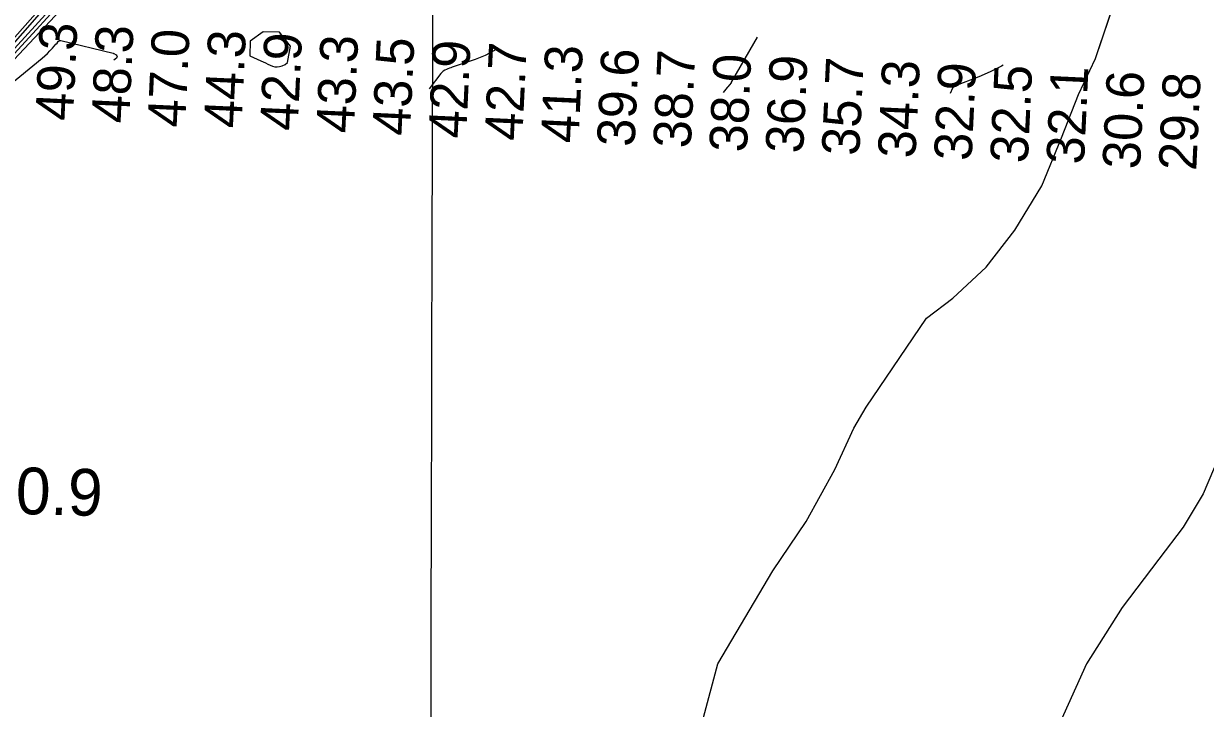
# Model space of a CAD drawing. Extents: x 3161665 to 3199565, y 885729 to 911164.
# Drawn here: x 3180851 to 3182953, y 899568 to 900785 of the extents above; entities that cross this region are included whole.
import ezdxf

# ---------------------------------------------------------------- set-up
doc = ezdxf.new("R2010")
doc.units = 0
for name, color, linetype in [('V-GRID-MAJR', 7, 'Continuous'), ('V-RIVR-RANG', 7, 'Continuous'), ('V-RIVR-RANG-IDEN', 7, 'Continuous'), ('V-SITE-VEGE', 7, 'Continuous'), ('V-TOPO-DPTH', 7, 'Continuous'), ('V-TOPO-MAJR', 7, 'Continuous'), ('V-TOPO-MINR', 7, 'Continuous'), ('V-TOPO-SHOR', 7, 'Continuous')]:
    doc.layers.add(name, color=color, linetype=linetype)

msp = doc.modelspace()

# ---------------------------------------------------------------- linework, layer by layer
at = {"layer": 'V-GRID-MAJR'}
msp.add_spline([(3181553.2, 891152.2), (3181570, 897211.5), (3181586.7, 903274.3), (3181603.5, 909337.1), (3181603.5, 909340.5)], degree=3, dxfattribs=at)
at = {"layer": 'V-SITE-VEGE'}
for p, q in [((3182758, 900722.8), (3182804.2, 900860.9)), ((3182727.4, 900659.1), (3182758, 900722.8)), ((3182697.1, 900581.9), (3182727.4, 900659.1)), ((3182662.1, 900496.8), (3182697.1, 900581.9)), ((3182614.4, 900418), (3182662.1, 900496.8)), ((3182563.1, 900351.9), (3182614.4, 900418)), ((3182504.2, 900297), (3182563.1, 900351.9)), ((3182457.2, 900261.6), (3182504.2, 900297)), ((3182349.6, 900103), (3182457.2, 900261.6)), ((3182327.7, 900065.6), (3182349.6, 900103)), ((3182293.9, 899992.4), (3182327.7, 900065.6)), ((3182988.1, 900039.6), (3182949.1, 899948.8)), ((3182243.4, 899900.1), (3182293.9, 899992.4)), ((3182949.1, 899948.8), (3182913.7, 899889.5)), ((3182183.7, 899812.1), (3182243.4, 899900.1)), ((3182913.7, 899889.5), (3182870.3, 899833)), ((3182870.3, 899833), (3182805.4, 899746.7)), ((3182085.8, 899647), (3182183.7, 899812.1)), ((3182805.4, 899746.7), (3182741.7, 899646.7)), ((3182060.4, 899551.5), (3182085.8, 899647)), ((3182741.7, 899646.7), (3182690, 899532.5))]:
    msp.add_line(p, q, dxfattribs=at)
at = {"layer": 'V-TOPO-DPTH'}
msp.add_lwpolyline([(3181327, 901316.7), (3180807.8, 900730.2), (3180804, 900727.3), (3180802, 900726), (3180799.9, 900724.7), (3179919.4, 900007.7), (3179916.4, 899998.9), (3179912.6, 899990.4), (3179908.1, 899982.1), (3179403, 899170.1)], dxfattribs=at)
at = {"layer": 'V-TOPO-MAJR'}
for points in [[(3180828.6, 900724.9), (3181377, 901323.9), (3181388.4, 901340.1), (3181655.2, 901830.7), (3181662.7, 901844.3), (3181670.1, 901858), (3181677.6, 901871.7), (3181963.4, 902149), (3182189.6, 902466.5), (3182546.8, 903081.6), (3183194.7, 904069.7), (3183323.4, 904283.9)], [(3182156.2, 900760.9), (3182149.7, 900749.5), (3182110, 900680.7), (3182109.5, 900679.9), (3182106.6, 900676), (3182103.7, 900672.4), (3182102.8, 900671.2), (3182095.4, 900662.3)]]:
    msp.add_lwpolyline(points, dxfattribs=at)
at = {"layer": 'V-TOPO-MINR'}
for points in [[(3180815.8, 900729.2), (3181352.2, 901341.2), (3181369.7, 901368.2), (3181647.6, 901855.9), (3181650, 901861), (3181652, 901866.3), (3181653.9, 901871.6), (3181886.7, 902108.6), (3181896.3, 902116.7), (3181905, 902125.9), (3181913, 902135.8), (3182168.6, 902495.8), (3182497.7, 903090.5), (3182534.7, 903146.6), (3183274.1, 904255.8), (3183293.4, 904289.2), (3183315.2, 904307.2)], [(3179403, 899170.1), (3179908.1, 899982.1), (3179912.6, 899990.4), (3179916.4, 899998.9), (3179919.4, 900007.7), (3180799.9, 900724.7), (3180802, 900726), (3180804, 900727.3), (3180807.8, 900730.2), (3181327, 901316.7)], [(3179431.6, 899190.9), (3179914.3, 899971.2), (3179921.6, 899984.8), (3179928.3, 899998.8), (3179933.9, 900013.2), (3180815.5, 900720.4), (3180822.3, 900727.1), (3181362.1, 901319)], [(3179455.5, 899178.3), (3179932.9, 899955), (3179945.4, 899976.3), (3179957.5, 899997.9), (3180820.1, 900707.8), (3180834, 900720.7), (3181385.9, 901308.7)], [(3180024.4, 900018.9), (3180884.2, 900723.8), (3180889, 900727.9), (3180893.6, 900732.1), (3180898.1, 900736.6), (3180902.4, 900741.1), (3180908.7, 900748.2), (3180910.8, 900750.5), (3180912.7, 900752.9), (3180913.8, 900753.9), (3180914.9, 900754.5), (3180916.3, 900754.7), (3180917.7, 900754.7), (3181010.4, 900732.3), (3181011, 900732.1), (3181011.8, 900731.8), (3181016, 900729.3), (3181017.2, 900727.9), (3181017.7, 900726.5), (3181017.3, 900725), (3181016.3, 900723.6), (3181011.7, 900720.1)], [(3181253.9, 900727.9), (3181273.4, 900718.9), (3181277.5, 900716.9), (3181281.6, 900715), (3181285.6, 900712.9), (3181289.7, 900710.9), (3181293.8, 900709.3), (3181297.9, 900708.4), (3181302.2, 900708.3), (3181306.5, 900708.9), (3181311, 900709.9), (3181316.5, 900712.5), (3181320.9, 900716), (3181325.7, 900744.9), (3181306.1, 900770), (3181277.4, 900770.1), (3181254.1, 900754), (3181253.9, 900727.9)], [(3181694.3, 900741.7), (3181688.8, 900737.4), (3181672.1, 900728.3), (3181654.3, 900720.9), (3181613.6, 900707.3), (3181611.1, 900706.4), (3181608.5, 900705.5), (3181606, 900704.6), (3181603.5, 900703.6), (3181600.2, 900702), (3181597.7, 900700.4), (3181595.5, 900698.4), (3181593.5, 900696.2), (3181572.7, 900669.1)], [(3182593.8, 900711.3), (3182590.3, 900709.2), (3182570.4, 900699.4), (3182550, 900690.6), (3182507.1, 900673.9), (3182505.4, 900672.9), (3182504.1, 900671.4), (3182503.7, 900670.8), (3182503.4, 900670.3), (3182499.4, 900661)]]:
    msp.add_lwpolyline(points, dxfattribs=at)
at = {"layer": 'V-TOPO-SHOR'}
for points in [[(3182060.4, 899551.5), (3182085.8, 899647), (3182183.7, 899812.1), (3182243.4, 899900.1), (3182293.9, 899992.4), (3182327.7, 900065.6), (3182349.6, 900103), (3182457.2, 900261.6), (3182504.2, 900297), (3182563.1, 900351.9), (3182614.4, 900418), (3182662.1, 900496.8), (3182697.1, 900581.9), (3182727.4, 900659.1), (3182758, 900722.8), (3182804.2, 900860.9), (3182843.6, 900913), (3182888.5, 900936.1), (3182939.5, 900935.3), (3182984.8, 900927)], [(3182988.1, 900039.6), (3182949.1, 899948.8), (3182913.7, 899889.5), (3182870.3, 899833), (3182805.4, 899746.7)], [(3182805.4, 899746.7), (3182741.7, 899646.7), (3182690, 899532.5), (3182613.4, 899258.6), (3182577.7, 899139.6), (3182544.9, 899056.6), (3182495.6, 898962.4), (3182442.7, 898880.6), (3182381.7, 898806), (3182347.3, 898717), (3182320, 898633.6), (3182136.3, 898192.7)]]:
    msp.add_lwpolyline(points, dxfattribs=at)

# ---------------------------------------------------------------- texts
at = {"layer": 'V-RIVR-RANG'}
for s, p in [('49.3', (3180938.9, 900611.4)), ('48.3', (3181038.8, 900606.9)), ('47.0', (3181138.5, 900599.6)), ('44.3', (3181238.6, 900598.1)), ('42.9', (3181338.5, 900593.4)), ('43.3', (3181438.4, 900589.2)), ('43.5', (3181538.3, 900584.8)), ('42.9', (3181638.2, 900580.1)), ('42.7', (3181738.1, 900575.9)), ('41.3', (3181838, 900571.5)), ('39.6', (3181937.8, 900565.2)), ('38.7', (3182037.8, 900562.6)), ('38.0', (3182137.5, 900555.3)), ('36.9', (3182237.6, 900553.5)), ('35.7', (3182337.5, 900549.3)), ('34.3', (3182437.4, 900544.8)), ('32.9', (3182537.3, 900540.2)), ('32.5', (3182637.2, 900536)), ('32.1', (3182737.2, 900533.9)), ('30.6', (3182836.9, 900525.3)), ('29.8', (3182936.9, 900522.7))]:
    msp.add_text(s, height=67, rotation=87.3183, dxfattribs=at).set_placement(p)
at = {"layer": 'V-RIVR-RANG-IDEN'}
msp.add_text('R-300.9', height=83, rotation=358.5757, dxfattribs=at).set_placement((3180596.1, 899919.3))

doc.saveas('drawing.dxf')
